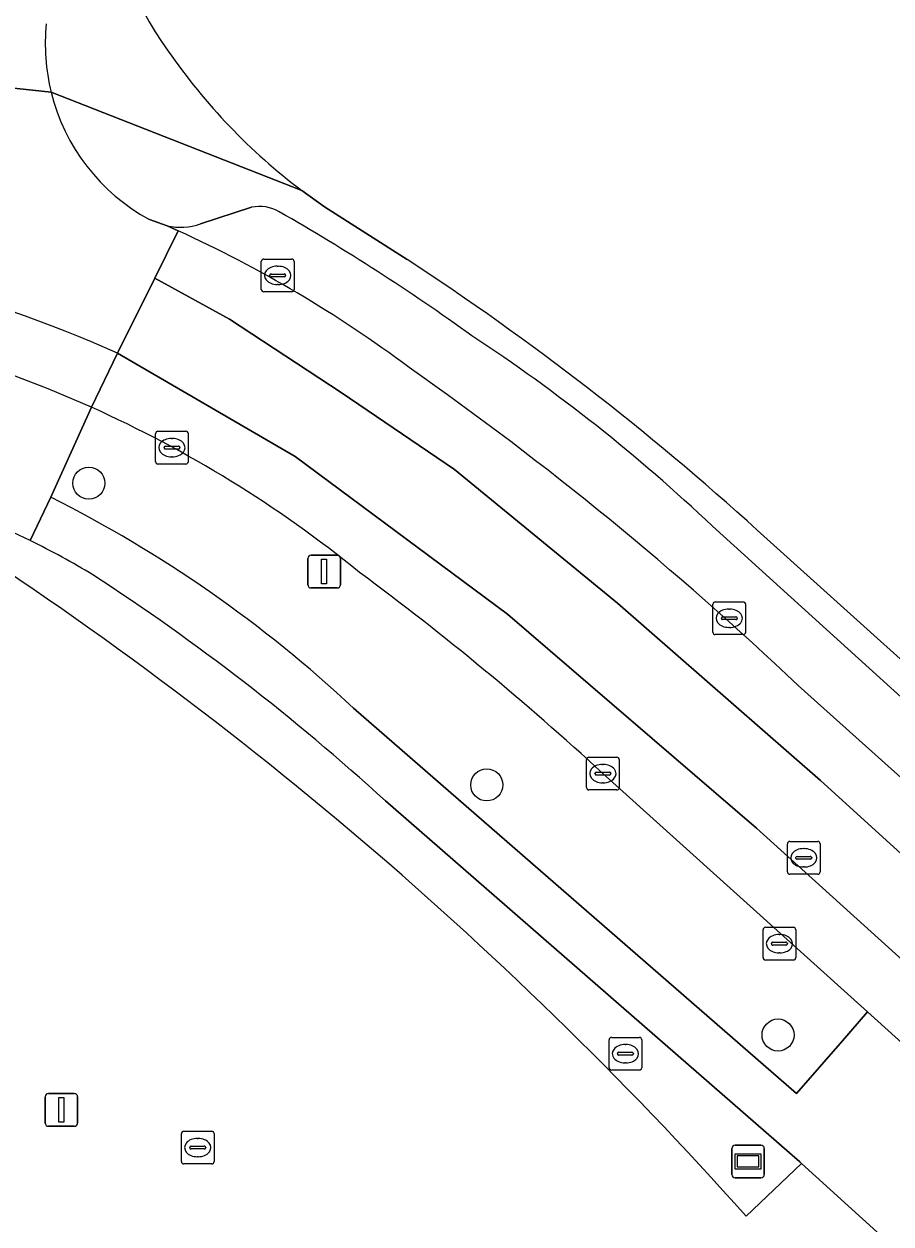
# Model space of a CAD drawing. Extents: x 159039 to 160102, y 381214 to 382524.
# Drawn here: x 159664.52 to 159690.99, y 382067.88 to 382104.5 of the extents above; entities that cross this region are included whole.
import ezdxf

# ---------------------------------------------------------------- set-up
doc = ezdxf.new("R2010")
doc.units = 0
for name, color, linetype in [('IMGEO_Boom', 7, 'Continuous'), ('IMGEO_Erf', 7, 'Continuous'), ('IMGEO_Groenvoorziening', 7, 'Continuous'), ('IMGEO_Informatiebord', 7, 'Continuous'), ('IMGEO_Kolk', 7, 'Continuous'), ('IMGEO_Lichtmast', 7, 'Continuous'), ('IMGEO_Parkeervlak_open', 7, 'Continuous'), ('IMGEO_Rijbaan_lokaal_gesloten', 7, 'Continuous'), ('IMGEO_Rijbaan_lokaal_open', 7, 'Continuous'), ('IMGEO_Rioolput', 7, 'Continuous'), ('IMGEO_Voetpad_open', 7, 'Continuous')]:
    doc.layers.add(name, color=color, linetype=linetype)

msp = doc.modelspace()

# ---------------------------------------------------------------- linework, layer by layer
at = {"layer": 'IMGEO_Boom'}
for centre in [(159666.502, 382090.486), (159678.649, 382081.278), (159687.54, 382073.645)]:
    msp.add_circle(centre, 0.489, dxfattribs=at)
at = {"layer": 'IMGEO_Erf'}
msp.add_lwpolyline([(159690.554, 382067.639), (159688.261, 382069.726), (159686.566, 382068.116)], dxfattribs=at)
msp.add_arc((159597.117, 381988.314), 119.873, 41.73779, 57.89554, dxfattribs=at)
at = {"layer": 'IMGEO_Groenvoorziening'}
for points in [[(159673.008, 382099.415), (159673.7, 382098.917), (159676.219, 382097.311)], [(159666.58, 382092.804), (159665.341, 382090.057)], [(159686.908, 382089.051), (159694.726, 382082.01), (159696.964, 382079.994), (159698.154, 382078.925), (159708.954, 382087.771)], [(159674.585, 382083.618), (159688.108, 382071.863), (159689.506, 382073.471), (159690.272, 382074.351), (159682.195, 382081.623)], [(159686.566, 382068.116), (159688.261, 382069.726), (159688.206, 382069.776), (159675.555, 382080.792)]]:
    msp.add_lwpolyline(points, dxfattribs=at)
for centre, radius, start, end in [((159676.097, 382108.988), 8.924, 180.091, 216.5387), ((159684.119, 382114.144), 18.45, 214.5711, 232.9701), ((159629.548, 382025.87), 85.335, 47.76494, 56.84445), ((159651.515, 382059.176), 36.848, 50.88, 65.8675), ((159653.215, 382065.435), 25.983, 63.7249, 90.8047), ((159647.683, 382054.851), 39.386, 46.9181, 63.3628), ((159597.117, 381988.314), 119.873, 41.73779, 57.89554), ((159653.444, 382065.836), 25.522, 58.8947, 63.7878), ((159622.219, 382016.614), 88.449, 47.30569, 53.55346), ((159628.671, 382029.332), 69.615, 47.66441, 56.95807)]:
    msp.add_arc(centre, radius, start, end, dxfattribs=at)
at = {"layer": 'IMGEO_Informatiebord'}
for p, q in [((159686.13, 382069.386), (159686.13, 382070.186)), ((159686.13, 382070.186), (159686.13, 382069.386)), ((159686.23, 382070.286), (159687.02, 382070.286)), ((159687.02, 382070.286), (159686.23, 382070.286)), ((159687.12, 382070.186), (159687.12, 382069.386)), ((159687.12, 382069.386), (159687.12, 382070.186)), ((159687.02, 382069.286), (159686.23, 382069.286)), ((159686.23, 382069.286), (159687.02, 382069.286))]:
    msp.add_line(p, q, dxfattribs=at)
for points in [[(159686.231, 382070.018), (159687.019, 382070.018), (159687.019, 382069.554), (159686.231, 382069.554), (159686.231, 382070.018)], [(159686.296, 382069.953), (159686.296, 382069.619), (159686.954, 382069.619), (159686.954, 382069.953), (159686.296, 382069.953)]]:
    msp.add_lwpolyline(points, dxfattribs=at)
for centre, start, end in [((159686.23, 382070.186), 90, 180), ((159686.23, 382070.186), 90, 180), ((159687.02, 382070.186), 0, 90), ((159687.02, 382070.186), 360, 90), ((159686.23, 382069.386), 180, 270), ((159686.23, 382069.386), 180, 270), ((159687.02, 382069.386), 270, 0), ((159687.02, 382069.386), 270, 0)]:
    msp.add_arc(centre, 0.1, start, end, dxfattribs=at)
at = {"layer": 'IMGEO_Kolk'}
for p, q in [((159671.767, 382096.401), (159671.767, 382097.253)), ((159671.842, 382097.327), (159672.694, 382097.327)), ((159672.768, 382097.253), (159672.768, 382096.401)), ((159672.069, 382096.87), (159672.467, 382096.87)), ((159672.255, 382097.107), (159672.28, 382097.107)), ((159672.026, 382096.821), (159672.026, 382096.833)), ((159672.464, 382096.784), (159672.066, 382096.784)), ((159672.278, 382096.547), (159672.253, 382096.547)), ((159672.51, 382096.833), (159672.51, 382096.821)), ((159672.694, 382096.327), (159671.842, 382096.327)), ((159668.539, 382091.145), (159668.539, 382091.997)), ((159668.614, 382092.071), (159669.466, 382092.071)), ((159669.027, 382091.851), (159669.052, 382091.851)), ((159669.54, 382091.997), (159669.54, 382091.145)), ((159668.798, 382091.565), (159668.798, 382091.577)), ((159669.236, 382091.528), (159668.838, 382091.528)), ((159668.841, 382091.614), (159669.239, 382091.614)), ((159669.282, 382091.577), (159669.282, 382091.565)), ((159669.466, 382091.071), (159668.614, 382091.071)), ((159669.05, 382091.291), (159669.025, 382091.291)), ((159685.551, 382085.938), (159685.551, 382086.79)), ((159685.626, 382086.864), (159686.478, 382086.864)), ((159686.039, 382086.644), (159686.064, 382086.644)), ((159686.552, 382086.79), (159686.552, 382085.938)), ((159685.81, 382086.358), (159685.81, 382086.37)), ((159686.248, 382086.321), (159685.85, 382086.321)), ((159685.853, 382086.407), (159686.251, 382086.407)), ((159686.294, 382086.37), (159686.294, 382086.358)), ((159686.062, 382086.084), (159686.037, 382086.084)), ((159686.478, 382085.864), (159685.626, 382085.864)), ((159681.694, 382081.197), (159681.694, 382082.049)), ((159681.769, 382082.123), (159682.621, 382082.123)), ((159682.182, 382081.903), (159682.207, 382081.903)), ((159682.695, 382082.049), (159682.695, 382081.197)), ((159681.953, 382081.617), (159681.953, 382081.629)), ((159682.391, 382081.58), (159681.993, 382081.58)), ((159681.996, 382081.666), (159682.394, 382081.666)), ((159682.437, 382081.629), (159682.437, 382081.617)), ((159682.621, 382081.123), (159681.769, 382081.123)), ((159682.205, 382081.343), (159682.18, 382081.343)), ((159669.327, 382069.784), (159669.327, 382070.636)), ((159669.402, 382070.71), (159670.254, 382070.71)), ((159670.328, 382070.636), (159670.328, 382069.784)), ((159669.586, 382070.204), (159669.586, 382070.216)), ((159670.024, 382070.167), (159669.626, 382070.167)), ((159669.629, 382070.253), (159670.027, 382070.253)), ((159669.815, 382070.49), (159669.84, 382070.49)), ((159670.07, 382070.216), (159670.07, 382070.204)), ((159669.838, 382069.93), (159669.813, 382069.93)), ((159670.254, 382069.71), (159669.402, 382069.71))]:
    msp.add_line(p, q, dxfattribs=at)
for points in [[(159671.767, 382096.401), (159671.767, 382097.253)], [(159671.842, 382097.327), (159672.694, 382097.327)], [(159672.768, 382097.253), (159672.768, 382096.401)], [(159672.694, 382096.327), (159671.842, 382096.327)], [(159668.539, 382091.145), (159668.539, 382091.997)], [(159668.614, 382092.071), (159669.466, 382092.071)], [(159669.54, 382091.997), (159669.54, 382091.145)], [(159669.466, 382091.071), (159668.614, 382091.071)], [(159685.551, 382085.938), (159685.551, 382086.79)], [(159685.626, 382086.864), (159686.478, 382086.864)], [(159686.552, 382086.79), (159686.552, 382085.938)], [(159686.478, 382085.864), (159685.626, 382085.864)], [(159681.694, 382081.197), (159681.694, 382082.049)], [(159681.769, 382082.123), (159682.621, 382082.123)], [(159682.695, 382082.049), (159682.695, 382081.197)], [(159682.621, 382081.123), (159681.769, 382081.123)], [(159669.327, 382069.784), (159669.327, 382070.636)], [(159669.402, 382070.71), (159670.254, 382070.71)], [(159670.328, 382070.636), (159670.328, 382069.784)], [(159670.254, 382069.71), (159669.402, 382069.71)]]:
    msp.add_lwpolyline(points, dxfattribs=at)
for centre, radius, start, end in [((159671.844, 382097.251), 0.0765, 91.552, 178.448), ((159671.844, 382097.251), 0.0765, 91.552, 178.448), ((159672.692, 382097.251), 0.0765, 1.552, 88.448), ((159672.692, 382097.251), 0.0765, 1.552, 88.448), ((159672.066, 382096.83), 0.0403, 85.8775, 175.7526), ((159672.471, 382096.832), 0.0386, 1.7309, 96.639), ((159672.063, 382096.82), 0.0366, 178.938, 274.7102), ((159672.467, 382096.827), 0.043, 264.8664, 352.4533), ((159671.844, 382096.403), 0.0765, 181.552, 268.448), ((159671.844, 382096.403), 0.0765, 181.552, 268.448), ((159672.692, 382096.403), 0.0765, 271.552, 358.448), ((159672.692, 382096.403), 0.0765, 271.552, 358.448), ((159668.616, 382091.995), 0.0765, 91.552, 178.448), ((159668.616, 382091.995), 0.0765, 91.552, 178.448), ((159669.464, 382091.995), 0.0765, 1.552, 88.448), ((159669.464, 382091.995), 0.0765, 1.552, 88.448), ((159668.838, 382091.574), 0.0403, 85.8775, 175.7526), ((159668.835, 382091.564), 0.0366, 178.938, 274.7102), ((159669.239, 382091.571), 0.043, 264.8664, 352.4533), ((159669.243, 382091.576), 0.0386, 1.7309, 96.639), ((159668.616, 382091.147), 0.0765, 181.552, 268.448), ((159668.616, 382091.147), 0.0765, 181.552, 268.448), ((159669.464, 382091.147), 0.0765, 271.552, 358.448), ((159669.464, 382091.147), 0.0765, 271.552, 358.448), ((159685.628, 382086.788), 0.0765, 91.552, 178.448), ((159685.628, 382086.788), 0.0765, 91.552, 178.448), ((159686.476, 382086.788), 0.0765, 1.552, 88.448), ((159686.476, 382086.788), 0.0765, 1.552, 88.448), ((159685.85, 382086.367), 0.0403, 85.8775, 175.7526), ((159685.847, 382086.357), 0.0366, 178.938, 274.7102), ((159686.251, 382086.364), 0.043, 264.8664, 352.4533), ((159686.255, 382086.369), 0.0386, 1.7309, 96.639), ((159685.628, 382085.94), 0.0765, 181.552, 268.448), ((159685.628, 382085.94), 0.0765, 181.552, 268.448), ((159686.476, 382085.94), 0.0765, 271.552, 358.448), ((159686.476, 382085.94), 0.0765, 271.552, 358.448), ((159681.771, 382082.047), 0.0765, 91.552, 178.448), ((159681.771, 382082.047), 0.0765, 91.552, 178.448), ((159682.619, 382082.047), 0.0765, 1.552, 88.448), ((159682.619, 382082.047), 0.0765, 1.552, 88.448), ((159681.993, 382081.626), 0.0403, 85.8775, 175.7526), ((159681.99, 382081.616), 0.0366, 178.938, 274.7102), ((159682.394, 382081.623), 0.043, 264.8664, 352.4533), ((159682.398, 382081.628), 0.0386, 1.7309, 96.639), ((159681.771, 382081.199), 0.0765, 181.552, 268.448), ((159681.771, 382081.199), 0.0765, 181.552, 268.448), ((159682.619, 382081.199), 0.0765, 271.552, 358.448), ((159682.619, 382081.199), 0.0765, 271.552, 358.448), ((159669.404, 382070.634), 0.0765, 91.552, 178.448), ((159669.404, 382070.634), 0.0765, 91.552, 178.448), ((159670.252, 382070.634), 0.0765, 1.552, 88.448), ((159670.252, 382070.634), 0.0765, 1.552, 88.448), ((159669.626, 382070.213), 0.0403, 85.8775, 175.7526), ((159669.623, 382070.203), 0.0366, 178.938, 274.7102), ((159670.027, 382070.21), 0.043, 264.8664, 352.4533), ((159670.031, 382070.215), 0.0386, 1.7309, 96.639), ((159669.404, 382069.786), 0.0765, 181.552, 268.448), ((159669.404, 382069.786), 0.0765, 181.552, 268.448), ((159670.252, 382069.786), 0.0765, 271.552, 358.448), ((159670.252, 382069.786), 0.0765, 271.552, 358.448)]:
    msp.add_arc(centre, radius, start, end, dxfattribs=at)
for centre, major_axis, ratio, start_param, end_param in [((159672.254, 382096.827), (-0.387, 0.002), 0.722429, 4.712389, 7.853982), ((159672.279, 382096.827), (-0.39, 0.002), 0.717154, 1.570796, 4.712389), ((159669.026, 382091.571), (-0.387, 0.002), 0.722429, 4.712389, 7.853982), ((159669.051, 382091.571), (-0.39, 0.002), 0.717154, 1.570796, 4.712389), ((159686.038, 382086.364), (-0.387, 0.002), 0.722429, 4.712389, 7.853982), ((159686.063, 382086.364), (-0.39, 0.002), 0.717154, 1.570796, 4.712389), ((159682.181, 382081.623), (-0.387, 0.002), 0.722429, 4.712389, 7.853982), ((159682.206, 382081.623), (-0.39, 0.002), 0.717154, 1.570796, 4.712389), ((159669.814, 382070.21), (-0.387, 0.002), 0.722429, 4.712389, 7.853982), ((159669.839, 382070.21), (-0.39, 0.002), 0.717154, 1.570796, 4.712389)]:
    msp.add_ellipse(centre, major_axis=major_axis, ratio=ratio, start_param=start_param, end_param=end_param, dxfattribs=at)
at = {"layer": 'IMGEO_Lichtmast'}
for p, q in [((159673.19, 382087.388), (159673.19, 382088.188)), ((159673.19, 382088.188), (159673.19, 382087.388)), ((159673.29, 382088.288), (159674.08, 382088.288)), ((159674.08, 382088.288), (159673.29, 382088.288)), ((159674.18, 382088.188), (159674.18, 382087.388)), ((159674.18, 382087.388), (159674.18, 382088.188)), ((159674.08, 382087.288), (159673.29, 382087.288)), ((159673.29, 382087.288), (159674.08, 382087.288)), ((159665.17, 382070.959), (159665.17, 382071.759)), ((159665.17, 382071.759), (159665.17, 382070.959)), ((159665.27, 382071.859), (159666.06, 382071.859)), ((159666.06, 382071.859), (159665.27, 382071.859)), ((159666.16, 382071.759), (159666.16, 382070.959)), ((159666.16, 382070.959), (159666.16, 382071.759)), ((159666.06, 382070.859), (159665.27, 382070.859)), ((159665.27, 382070.859), (159666.06, 382070.859))]:
    msp.add_line(p, q, dxfattribs=at)
for points in [[(159673.61, 382088.163), (159673.76, 382088.163), (159673.76, 382087.413), (159673.61, 382087.413), (159673.61, 382088.163)], [(159665.59, 382071.734), (159665.74, 382071.734), (159665.74, 382070.984), (159665.59, 382070.984), (159665.59, 382071.734)]]:
    msp.add_lwpolyline(points, dxfattribs=at)
for centre, start, end in [((159673.29, 382088.188), 90, 180), ((159673.29, 382088.188), 90, 180), ((159674.08, 382088.188), 0, 90), ((159674.08, 382088.188), 360, 90), ((159673.29, 382087.388), 180, 270), ((159673.29, 382087.388), 180, 270), ((159674.08, 382087.388), 270, 0), ((159674.08, 382087.388), 270, 0), ((159665.27, 382071.759), 90, 180), ((159665.27, 382071.759), 90, 180), ((159666.06, 382071.759), 0, 90), ((159666.06, 382071.759), 360, 90), ((159665.27, 382070.959), 180, 270), ((159665.27, 382070.959), 180, 270), ((159666.06, 382070.959), 270, 0), ((159666.06, 382070.959), 270, 0)]:
    msp.add_arc(centre, 0.1, start, end, dxfattribs=at)
at = {"layer": 'IMGEO_Parkeervlak_open'}
for points in [[(159671.469, 382098.907), (159669.909, 382098.398)], [(159668.899, 382098.338), (159669.226, 382098.189)], [(159694.129, 382081.397), (159685.539, 382089.172)], [(159688.15, 382084.314), (159695.102, 382078.089)]]:
    msp.add_lwpolyline(points, dxfattribs=at)
for centre, radius, start, end in [((159671.717, 382097.775), 1.158, 58.7796, 102.3396), ((159640.01, 382042.122), 65.21, 54.16084, 60.30169), ((159669.291, 382100.267), 1.968, 258.5068, 288.2927), ((159653.379, 382063.378), 38.249, 53.2232, 65.5231), ((159649.46, 382051.116), 52.44, 46.5272, 56.7777), ((159616.584, 382008.838), 104.012, 46.52311, 54.97591)]:
    msp.add_arc(centre, radius, start, end, dxfattribs=at)
at = {"layer": 'IMGEO_Rijbaan_lokaal_gesloten'}
for points in [[(159669.226, 382098.189), (159668.513, 382096.743), (159670.793, 382095.488), (159674.201, 382093.254), (159677.665, 382090.907), (159682.638, 382086.828), (159688.839, 382081.409), (159694.874, 382075.934), (159697.946, 382073.084), (159707.053, 382064.76), (159714.484, 382057.832), (159723.591, 382048.892), (159732.363, 382040.288), (159741.692, 382030.623), (159743.032, 382031.912), (159741.582, 382033.389), (159740.421, 382034.719), (159733.926, 382041.386), (159721.566, 382053.429), (159713.094, 382061.47), (159698.479, 382075.015)], [(159666.58, 382092.804), (159667.382, 382094.451)], [(159667.382, 382094.451), (159666.58, 382092.804)], [(159682.195, 382081.623), (159690.272, 382074.351), (159695.343, 382069.771), (159703.251, 382062.478), (159716.78, 382049.747), (159731.329, 382035.475), (159732.162, 382034.636), (159734.525, 382032.253), (159738.71, 382027.756), (159740.021, 382029.017), (159733.089, 382036.21), (159724.597, 382044.758), (159714.205, 382054.926), (159705.321, 382063.139), (159696.214, 382071.52), (159686.884, 382079.956), (159679.286, 382086.493), (159672.805, 382091.298), (159667.382, 382094.451)], [(159698.479, 382075.015), (159695.102, 382078.089), (159688.15, 382084.314)]]:
    msp.add_lwpolyline(points, dxfattribs=at)
msp.add_lwpolyline([(159668.513, 382096.743), (159667.382, 382094.451), (159672.805, 382091.298), (159679.286, 382086.493), (159686.884, 382079.956), (159696.214, 382071.52), (159705.321, 382063.139), (159714.205, 382054.926), (159724.597, 382044.758), (159733.089, 382036.21), (159740.021, 382029.017), (159741.692, 382030.623), (159732.363, 382040.288), (159723.591, 382048.892), (159714.484, 382057.832), (159707.053, 382064.76), (159697.946, 382073.084), (159694.874, 382075.934), (159688.839, 382081.409), (159682.638, 382086.828), (159677.665, 382090.907), (159674.201, 382093.254), (159670.793, 382095.488)], close=True, dxfattribs=at)
for centre, radius, start, end in [((159653.379, 382063.378), 38.249, 53.2232, 65.5231), ((159651.633, 382059.311), 38.508, 65.8587, 86.4504), ((159651.451, 382058.981), 37.053, 65.9012, 72.9662), ((159616.584, 382008.838), 104.012, 46.52311, 54.97591), ((159651.515, 382059.176), 36.848, 50.88, 65.8675), ((159622.219, 382016.614), 88.449, 47.30569, 53.55346)]:
    msp.add_arc(centre, radius, start, end, dxfattribs=at)
at = {"layer": 'IMGEO_Rijbaan_lokaal_open'}
for points in [[(159665.351, 382102.418), (159656.299, 382103.383)], [(159656.299, 382103.383), (159665.351, 382102.418)], [(159667.382, 382094.451), (159668.513, 382096.743), (159669.226, 382098.189), (159668.899, 382098.338), (159668.357, 382098.529)]]:
    msp.add_lwpolyline(points, dxfattribs=at)
for centre, radius, start, end in [((159671.29, 382103.882), 6.116, 174.1478, 193.8518), ((159671.263, 382103.881), 6.09, 193.9027, 241.5017), ((159651.633, 382059.311), 38.508, 65.8587, 86.4504)]:
    msp.add_arc(centre, radius, start, end, dxfattribs=at)
at = {"layer": 'IMGEO_Rioolput'}
for p, q in [((159687.826, 382078.627), (159687.826, 382079.479)), ((159687.901, 382079.553), (159688.753, 382079.553)), ((159688.314, 382079.333), (159688.339, 382079.333)), ((159688.827, 382079.479), (159688.827, 382078.627)), ((159688.085, 382079.047), (159688.085, 382079.059)), ((159688.523, 382079.01), (159688.125, 382079.01)), ((159688.128, 382079.096), (159688.526, 382079.096)), ((159688.569, 382079.059), (159688.569, 382079.047)), ((159688.337, 382078.773), (159688.312, 382078.773)), ((159688.753, 382078.553), (159687.901, 382078.553)), ((159687.082, 382076.006), (159687.082, 382076.858)), ((159687.157, 382076.932), (159688.009, 382076.932)), ((159688.083, 382076.858), (159688.083, 382076.006)), ((159687.341, 382076.426), (159687.341, 382076.438)), ((159687.779, 382076.389), (159687.381, 382076.389)), ((159687.384, 382076.475), (159687.782, 382076.475)), ((159687.57, 382076.712), (159687.595, 382076.712)), ((159687.825, 382076.438), (159687.825, 382076.426)), ((159687.593, 382076.152), (159687.568, 382076.152)), ((159688.009, 382075.932), (159687.157, 382075.932)), ((159682.382, 382072.648), (159682.382, 382073.5)), ((159682.457, 382073.574), (159683.309, 382073.574)), ((159683.383, 382073.5), (159683.383, 382072.648)), ((159682.641, 382073.068), (159682.641, 382073.08)), ((159682.684, 382073.117), (159683.082, 382073.117)), ((159682.87, 382073.354), (159682.895, 382073.354)), ((159683.125, 382073.08), (159683.125, 382073.068)), ((159683.079, 382073.031), (159682.681, 382073.031)), ((159682.893, 382072.794), (159682.868, 382072.794)), ((159683.309, 382072.574), (159682.457, 382072.574))]:
    msp.add_line(p, q, dxfattribs=at)
for points in [[(159687.826, 382078.627), (159687.826, 382079.479)], [(159687.901, 382079.553), (159688.753, 382079.553)], [(159688.827, 382079.479), (159688.827, 382078.627)], [(159688.753, 382078.553), (159687.901, 382078.553)], [(159687.082, 382076.006), (159687.082, 382076.858)], [(159687.157, 382076.932), (159688.009, 382076.932)], [(159688.083, 382076.858), (159688.083, 382076.006)], [(159688.009, 382075.932), (159687.157, 382075.932)], [(159682.382, 382072.648), (159682.382, 382073.5)], [(159682.457, 382073.574), (159683.309, 382073.574)], [(159683.383, 382073.5), (159683.383, 382072.648)], [(159683.309, 382072.574), (159682.457, 382072.574)]]:
    msp.add_lwpolyline(points, dxfattribs=at)
for centre, radius, start, end in [((159687.903, 382079.477), 0.0765, 91.552, 178.448), ((159687.903, 382079.477), 0.0765, 91.552, 178.448), ((159688.751, 382079.477), 0.0765, 1.552, 88.448), ((159688.751, 382079.477), 0.0765, 1.552, 88.448), ((159688.125, 382079.056), 0.0403, 85.8775, 175.7526), ((159688.122, 382079.046), 0.0366, 178.938, 274.7102), ((159688.526, 382079.053), 0.043, 264.8664, 352.4533), ((159688.53, 382079.058), 0.0386, 1.7309, 96.639), ((159687.903, 382078.629), 0.0765, 181.552, 268.448), ((159687.903, 382078.629), 0.0765, 181.552, 268.448), ((159688.751, 382078.629), 0.0765, 271.552, 358.448), ((159688.751, 382078.629), 0.0765, 271.552, 358.448), ((159687.159, 382076.856), 0.0765, 91.552, 178.448), ((159687.159, 382076.856), 0.0765, 91.552, 178.448), ((159688.007, 382076.856), 0.0765, 1.552, 88.448), ((159688.007, 382076.856), 0.0765, 1.552, 88.448), ((159687.381, 382076.435), 0.0403, 85.8775, 175.7526), ((159687.378, 382076.425), 0.0366, 178.938, 274.7102), ((159687.782, 382076.432), 0.043, 264.8664, 352.4533), ((159687.786, 382076.437), 0.0386, 1.7309, 96.639), ((159687.159, 382076.008), 0.0765, 181.552, 268.448), ((159687.159, 382076.008), 0.0765, 181.552, 268.448), ((159688.007, 382076.008), 0.0765, 271.552, 358.448), ((159688.007, 382076.008), 0.0765, 271.552, 358.448), ((159682.459, 382073.498), 0.0765, 91.552, 178.448), ((159682.459, 382073.498), 0.0765, 91.552, 178.448), ((159683.307, 382073.498), 0.0765, 1.552, 88.448), ((159683.307, 382073.498), 0.0765, 1.552, 88.448), ((159682.681, 382073.077), 0.0403, 85.8775, 175.7526), ((159682.678, 382073.067), 0.0366, 178.938, 274.7102), ((159683.082, 382073.074), 0.043, 264.8664, 352.4533), ((159683.086, 382073.079), 0.0386, 1.7309, 96.639), ((159682.459, 382072.65), 0.0765, 181.552, 268.448), ((159682.459, 382072.65), 0.0765, 181.552, 268.448), ((159683.307, 382072.65), 0.0765, 271.552, 358.448), ((159683.307, 382072.65), 0.0765, 271.552, 358.448)]:
    msp.add_arc(centre, radius, start, end, dxfattribs=at)
for centre, major_axis, ratio, start_param, end_param in [((159688.313, 382079.053), (-0.387, 0.002), 0.722429, 4.712389, 7.853982), ((159688.338, 382079.053), (-0.39, 0.002), 0.717154, 1.570796, 4.712389), ((159687.569, 382076.432), (-0.387, 0.002), 0.722429, 4.712389, 7.853982), ((159687.594, 382076.432), (-0.39, 0.002), 0.717154, 1.570796, 4.712389), ((159682.869, 382073.074), (-0.387, 0.002), 0.722429, 4.712389, 7.853982), ((159682.894, 382073.074), (-0.39, 0.002), 0.717154, 1.570796, 4.712389)]:
    msp.add_ellipse(centre, major_axis=major_axis, ratio=ratio, start_param=start_param, end_param=end_param, dxfattribs=at)
at = {"layer": 'IMGEO_Voetpad_open'}
for points in [[(159676.219, 382097.311), (159673.7, 382098.917), (159673.008, 382099.415), (159665.351, 382102.418)], [(159665.351, 382102.418), (159673.008, 382099.415)], [(159669.909, 382098.398), (159671.469, 382098.907)], [(159668.357, 382098.529), (159668.899, 382098.338)], [(159664.717, 382088.733), (159665.341, 382090.057), (159666.58, 382092.804)], [(159665.341, 382090.057), (159664.717, 382088.733)], [(159685.539, 382089.172), (159694.129, 382081.397)], [(159731.285, 382047.781), (159723.379, 382055.443), (159708.707, 382069.287), (159706.111, 382071.671), (159701.421, 382075.979), (159701.296, 382076.104), (159699.97, 382077.294), (159698.154, 382078.925), (159696.964, 382079.994), (159694.726, 382082.01), (159686.908, 382089.051)], [(159693.152, 382067.367), (159694.568, 382068.921), (159695.343, 382069.771), (159690.272, 382074.351), (159689.506, 382073.471), (159688.108, 382071.863), (159674.585, 382083.618)], [(159675.555, 382080.792), (159688.206, 382069.776), (159688.261, 382069.726), (159690.554, 382067.639), (159691.923, 382066.392), (159703.319, 382056.019), (159709.488, 382050.186)]]:
    msp.add_lwpolyline(points, dxfattribs=at)
for centre, radius, start, end in [((159676.097, 382108.988), 8.924, 180.091, 216.5387), ((159671.29, 382103.882), 6.116, 174.1478, 193.8518), ((159684.119, 382114.144), 18.45, 214.5711, 232.9701), ((159671.263, 382103.881), 6.09, 193.9027, 241.5017), ((159671.717, 382097.775), 1.158, 58.7796, 102.3396), ((159640.01, 382042.122), 65.21, 54.16084, 60.30169), ((159669.291, 382100.267), 1.968, 258.5068, 288.2927), ((159629.548, 382025.87), 85.335, 47.76494, 56.84445), ((159649.46, 382051.116), 52.44, 46.5272, 56.7777), ((159651.451, 382058.981), 37.053, 65.9012, 72.9662), ((159653.215, 382065.435), 25.983, 63.7249, 90.8047), ((159647.683, 382054.851), 39.386, 46.9181, 63.3628), ((159653.444, 382065.836), 25.522, 58.8947, 63.7878), ((159628.671, 382029.332), 69.615, 47.66441, 56.95807)]:
    msp.add_arc(centre, radius, start, end, dxfattribs=at)

doc.saveas('drawing.dxf')
